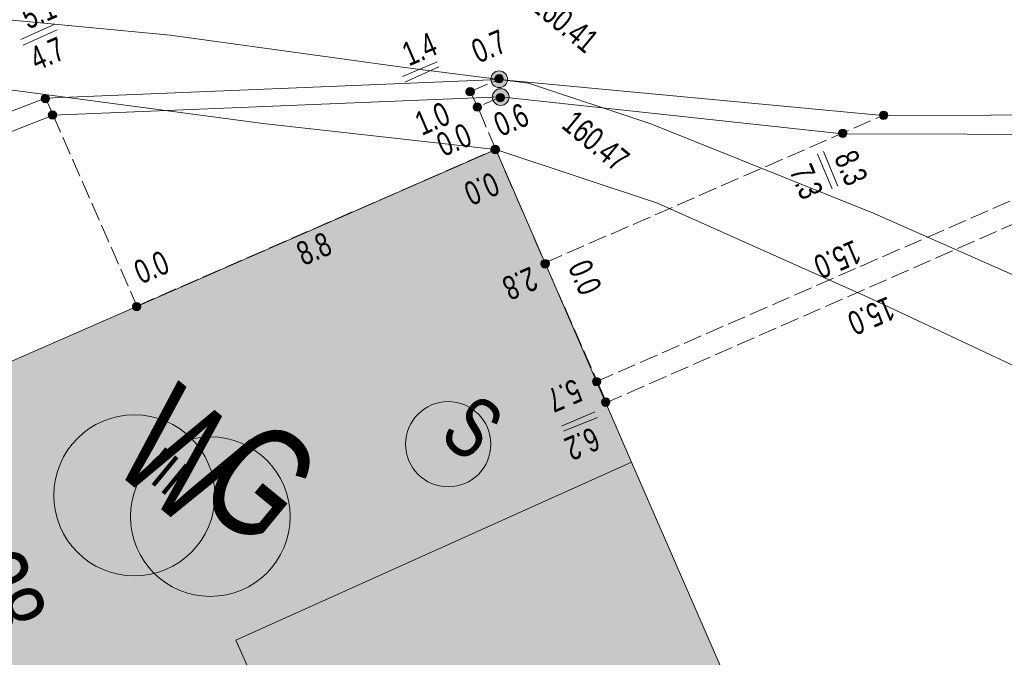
# Model space of a CAD drawing. Header units: metres. Extents: x -740 to 758, y -633 to 854.
# Tile 955 of 1056: x 316 to 339, y 291 to 305. Entities that reach past the tile are written whole.
import ezdxf

# ---------------------------------------------------------------- set-up
doc = ezdxf.new("R2010")
doc.units = ezdxf.units.M
doc.header["$MEASUREMENT"] = 0
doc.linetypes.add('416_125', pattern=[0.5408, 0.416, -0.1248])
for name, color, linetype in [('Gas.LOVION', 7, 'Continuous'), ('Grundkarte.LOVION', 7, 'Continuous'), ('Grundkarte_Text.LOVION', 7, 'Continuous'), ('Strom.LOVION', 7, 'Continuous'), ('StromBemass.LOVION', 7, 'Continuous'), ('Wasser.LOVION', 7, 'Continuous')]:
    doc.layers.add(name, color=color, linetype=linetype)
doc.styles.add('ERSTELLTER_STIL_1', font='arial.ttf')

msp = doc.modelspace()

# ---------------------------------------------------------------- hatches: boundary and pattern name
at = {"layer": 'Grundkarte.LOVION', "linetype": 'Continuous', "lineweight": 18}
for points in [[(315.491, 286.575), (321.981, 289.426), (321.261, 291.041), (330.151, 295.043), (327.099, 302.074), (311.708, 295.338)], [(321.981, 289.426), (326.78, 278.428), (335.675, 282.371), (330.151, 295.043), (321.261, 291.041)]]:
    msp.add_hatch(color=9, dxfattribs=at).paths.add_polyline_path(points)
at = {"layer": 'Strom.LOVION', "linetype": 'Continuous', "lineweight": 18}
for points in [[(327.324, 303.53), (327.338, 303.55), (327.349, 303.57), (327.358, 303.592), (327.364, 303.615), (327.367, 303.638), (327.366, 303.662), (327.363, 303.685), (327.357, 303.708), (327.349, 303.73), (327.337, 303.751), (327.323, 303.77), (327.307, 303.787), (327.289, 303.802), (327.269, 303.815), (327.248, 303.825), (327.225, 303.832), (327.202, 303.836), (327.178, 303.838), (327.155, 303.836), (327.132, 303.832), (327.109, 303.824), (327.088, 303.814), (327.068, 303.801), (327.05, 303.786), (327.034, 303.769), (327.02, 303.75), (327.009, 303.729), (327, 303.707), (326.994, 303.684), (326.991, 303.661), (326.991, 303.637), (326.994, 303.614), (327, 303.591), (327.009, 303.569), (327.021, 303.548), (327.035, 303.529), (327.051, 303.512), (327.069, 303.497), (327.089, 303.485), (327.11, 303.475), (327.133, 303.468), (327.156, 303.463), (327.18, 303.462), (327.203, 303.463), (327.226, 303.468), (327.249, 303.475), (327.27, 303.485), (327.29, 303.498), (327.308, 303.513)], [(327.356, 303.132), (327.37, 303.151), (327.381, 303.171), (327.39, 303.193), (327.395, 303.216), (327.398, 303.239), (327.398, 303.263), (327.395, 303.286), (327.389, 303.309), (327.38, 303.331), (327.369, 303.352), (327.355, 303.371), (327.339, 303.388), (327.321, 303.403), (327.301, 303.415), (327.279, 303.425), (327.257, 303.432), (327.234, 303.437), (327.21, 303.438), (327.187, 303.437), (327.164, 303.432), (327.141, 303.425), (327.12, 303.415), (327.1, 303.402), (327.082, 303.387), (327.066, 303.37), (327.052, 303.351), (327.041, 303.33), (327.032, 303.308), (327.027, 303.285), (327.024, 303.262), (327.024, 303.238), (327.027, 303.215), (327.033, 303.192), (327.042, 303.17), (327.053, 303.15), (327.067, 303.131), (327.083, 303.113), (327.101, 303.099), (327.121, 303.086), (327.143, 303.076), (327.165, 303.069), (327.188, 303.064), (327.212, 303.063), (327.235, 303.065), (327.258, 303.069), (327.281, 303.076), (327.302, 303.087), (327.322, 303.099), (327.34, 303.114)]]:
    msp.add_hatch(color=49, dxfattribs=at).paths.add_polyline_path(points)
at = {"layer": 'StromBemass.LOVION', "linetype": 'Continuous', "lineweight": 13}
for points in [[(327.249, 303.601), (327.256, 303.611), (327.262, 303.621), (327.266, 303.632), (327.269, 303.644), (327.271, 303.655), (327.271, 303.667), (327.269, 303.679), (327.266, 303.69), (327.262, 303.701), (327.256, 303.711), (327.249, 303.721), (327.241, 303.729), (327.232, 303.737), (327.222, 303.743), (327.211, 303.748), (327.2, 303.752), (327.189, 303.754), (327.177, 303.754), (327.165, 303.754), (327.154, 303.751), (327.142, 303.748), (327.132, 303.743), (327.122, 303.736), (327.113, 303.729), (327.105, 303.72), (327.098, 303.711), (327.092, 303.7), (327.088, 303.69), (327.085, 303.678), (327.084, 303.666), (327.084, 303.655), (327.085, 303.643), (327.088, 303.632), (327.093, 303.621), (327.098, 303.611), (327.105, 303.601), (327.113, 303.592), (327.122, 303.585), (327.132, 303.579), (327.143, 303.574), (327.154, 303.57), (327.166, 303.568), (327.177, 303.567), (327.189, 303.568), (327.201, 303.57), (327.212, 303.574), (327.223, 303.579), (327.232, 303.585), (327.241, 303.593)], [(326.599, 303.31), (326.606, 303.32), (326.612, 303.33), (326.616, 303.341), (326.619, 303.353), (326.621, 303.365), (326.621, 303.377), (326.619, 303.388), (326.616, 303.4), (326.612, 303.411), (326.606, 303.421), (326.599, 303.431), (326.591, 303.44), (326.582, 303.447), (326.572, 303.453), (326.561, 303.458), (326.549, 303.462), (326.538, 303.464), (326.526, 303.465), (326.514, 303.464), (326.502, 303.462), (326.491, 303.458), (326.48, 303.453), (326.47, 303.447), (326.461, 303.439), (326.453, 303.43), (326.446, 303.421), (326.44, 303.41), (326.436, 303.399), (326.433, 303.388), (326.432, 303.376), (326.432, 303.364), (326.433, 303.352), (326.436, 303.341), (326.441, 303.33), (326.446, 303.319), (326.453, 303.31), (326.462, 303.301), (326.471, 303.293), (326.481, 303.287), (326.492, 303.282), (326.503, 303.278), (326.515, 303.276), (326.527, 303.276), (326.538, 303.276), (326.55, 303.279), (326.561, 303.282), (326.572, 303.287), (326.582, 303.294), (326.591, 303.301)], [(326.599, 303.31), (326.606, 303.32), (326.612, 303.33), (326.616, 303.341), (326.619, 303.353), (326.621, 303.365), (326.621, 303.377), (326.619, 303.388), (326.616, 303.4), (326.612, 303.411), (326.606, 303.421), (326.599, 303.431), (326.591, 303.44), (326.582, 303.447), (326.572, 303.453), (326.561, 303.458), (326.549, 303.462), (326.538, 303.464), (326.526, 303.465), (326.514, 303.464), (326.502, 303.462), (326.491, 303.458), (326.48, 303.453), (326.47, 303.447), (326.461, 303.439), (326.453, 303.43), (326.446, 303.421), (326.44, 303.41), (326.436, 303.399), (326.433, 303.388), (326.432, 303.376), (326.432, 303.364), (326.433, 303.352), (326.436, 303.341), (326.441, 303.33), (326.446, 303.319), (326.453, 303.31), (326.462, 303.301), (326.471, 303.293), (326.481, 303.287), (326.492, 303.282), (326.503, 303.278), (326.515, 303.276), (326.527, 303.276), (326.538, 303.276), (326.55, 303.279), (326.561, 303.282), (326.572, 303.287), (326.582, 303.294), (326.591, 303.301)], [(317.052, 303.156), (317.059, 303.165), (317.064, 303.176), (317.069, 303.187), (317.072, 303.199), (317.073, 303.211), (317.073, 303.223), (317.072, 303.234), (317.069, 303.246), (317.064, 303.257), (317.058, 303.268), (317.051, 303.277), (317.043, 303.286), (317.034, 303.294), (317.024, 303.3), (317.013, 303.305), (317.001, 303.309), (316.99, 303.311), (316.978, 303.312), (316.966, 303.311), (316.954, 303.309), (316.942, 303.305), (316.932, 303.3), (316.922, 303.293), (316.912, 303.286), (316.904, 303.277), (316.897, 303.267), (316.891, 303.257), (316.887, 303.245), (316.884, 303.234), (316.883, 303.222), (316.883, 303.21), (316.884, 303.198), (316.887, 303.186), (316.892, 303.175), (316.897, 303.165), (316.904, 303.155), (316.913, 303.146), (316.922, 303.139), (316.932, 303.132), (316.943, 303.127), (316.954, 303.124), (316.966, 303.121), (316.978, 303.121), (316.99, 303.122), (317.002, 303.124), (317.013, 303.128), (317.024, 303.133), (317.034, 303.139), (317.043, 303.147)], [(327.277, 303.179), (327.284, 303.189), (327.289, 303.199), (327.294, 303.21), (327.296, 303.222), (327.298, 303.233), (327.298, 303.245), (327.296, 303.257), (327.293, 303.268), (327.289, 303.279), (327.283, 303.29), (327.276, 303.299), (327.268, 303.308), (327.259, 303.315), (327.249, 303.321), (327.238, 303.326), (327.227, 303.33), (327.216, 303.332), (327.204, 303.333), (327.192, 303.332), (327.18, 303.33), (327.169, 303.326), (327.159, 303.321), (327.149, 303.315), (327.14, 303.307), (327.132, 303.299), (327.125, 303.289), (327.119, 303.279), (327.115, 303.268), (327.112, 303.256), (327.11, 303.245), (327.11, 303.233), (327.112, 303.221), (327.115, 303.21), (327.119, 303.199), (327.125, 303.188), (327.132, 303.179), (327.14, 303.17), (327.149, 303.163), (327.159, 303.157), (327.17, 303.152), (327.181, 303.148), (327.193, 303.146), (327.204, 303.145), (327.216, 303.146), (327.228, 303.148), (327.239, 303.152), (327.25, 303.157), (327.26, 303.163), (327.269, 303.171)], [(326.758, 302.965), (326.765, 302.974), (326.77, 302.985), (326.775, 302.996), (326.778, 303.007), (326.779, 303.019), (326.779, 303.031), (326.778, 303.043), (326.775, 303.054), (326.77, 303.065), (326.764, 303.075), (326.757, 303.085), (326.749, 303.094), (326.74, 303.101), (326.73, 303.107), (326.719, 303.112), (326.708, 303.116), (326.696, 303.118), (326.685, 303.119), (326.673, 303.118), (326.661, 303.116), (326.65, 303.112), (326.639, 303.107), (326.629, 303.101), (326.62, 303.093), (326.612, 303.084), (326.605, 303.075), (326.599, 303.064), (326.595, 303.053), (326.592, 303.042), (326.591, 303.03), (326.591, 303.018), (326.592, 303.007), (326.595, 302.995), (326.6, 302.984), (326.605, 302.974), (326.612, 302.964), (326.62, 302.955), (326.63, 302.948), (326.64, 302.942), (326.65, 302.937), (326.662, 302.933), (326.673, 302.931), (326.685, 302.93), (326.697, 302.931), (326.709, 302.933), (326.72, 302.937), (326.731, 302.942), (326.741, 302.948), (326.75, 302.956)], [(317.207, 302.787), (317.214, 302.797), (317.219, 302.807), (317.224, 302.818), (317.227, 302.829), (317.228, 302.841), (317.228, 302.852), (317.226, 302.864), (317.224, 302.875), (317.219, 302.886), (317.214, 302.896), (317.207, 302.906), (317.199, 302.914), (317.19, 302.921), (317.18, 302.928), (317.169, 302.932), (317.158, 302.936), (317.147, 302.938), (317.135, 302.939), (317.124, 302.938), (317.112, 302.936), (317.101, 302.932), (317.091, 302.927), (317.081, 302.921), (317.072, 302.914), (317.064, 302.905), (317.057, 302.896), (317.052, 302.885), (317.047, 302.875), (317.044, 302.863), (317.043, 302.852), (317.043, 302.84), (317.045, 302.829), (317.048, 302.817), (317.052, 302.807), (317.057, 302.796), (317.064, 302.787), (317.072, 302.779), (317.081, 302.771), (317.091, 302.765), (317.102, 302.76), (317.113, 302.756), (317.124, 302.754), (317.136, 302.754), (317.147, 302.754), (317.159, 302.757), (317.17, 302.76), (317.18, 302.765), (317.19, 302.772), (317.199, 302.779)], [(317.211, 302.788), (317.218, 302.797), (317.223, 302.807), (317.228, 302.818), (317.231, 302.83), (317.232, 302.841), (317.232, 302.853), (317.231, 302.865), (317.228, 302.876), (317.223, 302.887), (317.218, 302.897), (317.211, 302.907), (317.203, 302.915), (317.193, 302.923), (317.184, 302.929), (317.173, 302.934), (317.162, 302.938), (317.15, 302.94), (317.138, 302.94), (317.127, 302.94), (317.115, 302.937), (317.104, 302.934), (317.093, 302.929), (317.084, 302.922), (317.075, 302.915), (317.067, 302.906), (317.06, 302.897), (317.054, 302.886), (317.05, 302.876), (317.047, 302.864), (317.045, 302.852), (317.046, 302.841), (317.047, 302.829), (317.05, 302.818), (317.054, 302.807), (317.06, 302.797), (317.067, 302.787), (317.075, 302.779), (317.084, 302.771), (317.094, 302.765), (317.105, 302.76), (317.116, 302.756), (317.127, 302.754), (317.139, 302.753), (317.151, 302.754), (317.162, 302.756), (317.173, 302.76), (317.184, 302.765), (317.194, 302.771), (317.203, 302.779)], [(335.889, 302.783), (335.896, 302.792), (335.902, 302.803), (335.906, 302.814), (335.909, 302.825), (335.911, 302.837), (335.911, 302.848), (335.909, 302.86), (335.906, 302.872), (335.902, 302.883), (335.896, 302.893), (335.889, 302.902), (335.881, 302.911), (335.872, 302.918), (335.862, 302.925), (335.851, 302.93), (335.84, 302.933), (335.828, 302.936), (335.817, 302.936), (335.805, 302.935), (335.793, 302.933), (335.782, 302.929), (335.771, 302.924), (335.761, 302.918), (335.752, 302.911), (335.744, 302.902), (335.737, 302.892), (335.732, 302.882), (335.728, 302.871), (335.725, 302.86), (335.723, 302.848), (335.723, 302.836), (335.725, 302.824), (335.728, 302.813), (335.732, 302.802), (335.738, 302.792), (335.745, 302.782), (335.753, 302.774), (335.762, 302.766), (335.772, 302.76), (335.783, 302.755), (335.794, 302.751), (335.805, 302.749), (335.817, 302.748), (335.829, 302.749), (335.841, 302.751), (335.852, 302.755), (335.862, 302.76), (335.872, 302.766), (335.881, 302.774)], [(334.973, 302.376), (334.98, 302.386), (334.985, 302.397), (334.99, 302.408), (334.993, 302.419), (334.994, 302.431), (334.994, 302.443), (334.993, 302.455), (334.99, 302.466), (334.985, 302.477), (334.979, 302.488), (334.972, 302.497), (334.964, 302.506), (334.955, 302.513), (334.945, 302.52), (334.934, 302.525), (334.923, 302.528), (334.911, 302.53), (334.899, 302.531), (334.887, 302.53), (334.876, 302.528), (334.864, 302.524), (334.854, 302.519), (334.844, 302.513), (334.835, 302.505), (334.826, 302.497), (334.82, 302.487), (334.814, 302.477), (334.809, 302.466), (334.807, 302.454), (334.805, 302.442), (334.805, 302.43), (334.807, 302.419), (334.81, 302.407), (334.814, 302.396), (334.82, 302.386), (334.827, 302.376), (334.835, 302.367), (334.844, 302.36), (334.854, 302.353), (334.865, 302.348), (334.876, 302.345), (334.888, 302.343), (334.9, 302.342), (334.912, 302.343), (334.923, 302.345), (334.935, 302.349), (334.945, 302.354), (334.956, 302.36), (334.965, 302.368)], [(334.973, 302.376), (334.98, 302.386), (334.985, 302.397), (334.99, 302.408), (334.993, 302.419), (334.994, 302.431), (334.994, 302.443), (334.993, 302.455), (334.99, 302.466), (334.985, 302.477), (334.979, 302.488), (334.972, 302.497), (334.964, 302.506), (334.955, 302.513), (334.945, 302.52), (334.934, 302.525), (334.923, 302.528), (334.911, 302.53), (334.899, 302.531), (334.887, 302.53), (334.876, 302.528), (334.864, 302.524), (334.854, 302.519), (334.844, 302.513), (334.835, 302.505), (334.826, 302.497), (334.82, 302.487), (334.814, 302.477), (334.809, 302.466), (334.807, 302.454), (334.805, 302.442), (334.805, 302.43), (334.807, 302.419), (334.81, 302.407), (334.814, 302.396), (334.82, 302.386), (334.827, 302.376), (334.835, 302.367), (334.844, 302.36), (334.854, 302.353), (334.865, 302.348), (334.876, 302.345), (334.888, 302.343), (334.9, 302.342), (334.912, 302.343), (334.923, 302.345), (334.935, 302.349), (334.945, 302.354), (334.956, 302.36), (334.965, 302.368)], [(327.16, 302.012), (327.167, 302.021), (327.173, 302.032), (327.177, 302.043), (327.18, 302.055), (327.182, 302.066), (327.182, 302.078), (327.18, 302.09), (327.177, 302.102), (327.173, 302.113), (327.167, 302.123), (327.16, 302.133), (327.152, 302.142), (327.143, 302.149), (327.132, 302.155), (327.122, 302.16), (327.11, 302.164), (327.099, 302.166), (327.087, 302.167), (327.075, 302.166), (327.063, 302.164), (327.052, 302.16), (327.041, 302.155), (327.031, 302.149), (327.022, 302.141), (327.014, 302.132), (327.007, 302.123), (327.001, 302.112), (326.997, 302.101), (326.994, 302.09), (326.992, 302.078), (326.992, 302.066), (326.994, 302.054), (326.997, 302.042), (327.001, 302.031), (327.007, 302.021), (327.014, 302.011), (327.022, 302.003), (327.031, 301.995), (327.041, 301.989), (327.052, 301.984), (327.064, 301.98), (327.075, 301.978), (327.087, 301.977), (327.099, 301.978), (327.111, 301.98), (327.122, 301.984), (327.133, 301.989), (327.143, 301.995), (327.152, 302.003)], [(327.16, 302.012), (327.167, 302.021), (327.173, 302.032), (327.177, 302.043), (327.18, 302.055), (327.182, 302.066), (327.182, 302.078), (327.18, 302.09), (327.177, 302.102), (327.173, 302.113), (327.167, 302.123), (327.16, 302.133), (327.152, 302.142), (327.143, 302.149), (327.132, 302.155), (327.122, 302.16), (327.11, 302.164), (327.099, 302.166), (327.087, 302.167), (327.075, 302.166), (327.063, 302.164), (327.052, 302.16), (327.041, 302.155), (327.031, 302.149), (327.022, 302.141), (327.014, 302.132), (327.007, 302.123), (327.001, 302.112), (326.997, 302.101), (326.994, 302.09), (326.992, 302.078), (326.992, 302.066), (326.994, 302.054), (326.997, 302.042), (327.001, 302.031), (327.007, 302.021), (327.014, 302.011), (327.022, 302.003), (327.031, 301.995), (327.041, 301.989), (327.052, 301.984), (327.064, 301.98), (327.075, 301.978), (327.087, 301.977), (327.099, 301.978), (327.111, 301.98), (327.122, 301.984), (327.133, 301.989), (327.143, 301.995), (327.152, 302.003)], [(327.162, 302.015), (327.169, 302.025), (327.174, 302.035), (327.179, 302.046), (327.182, 302.058), (327.183, 302.07), (327.183, 302.082), (327.182, 302.094), (327.179, 302.105), (327.174, 302.116), (327.168, 302.127), (327.161, 302.136), (327.153, 302.145), (327.144, 302.153), (327.134, 302.159), (327.123, 302.164), (327.112, 302.168), (327.1, 302.17), (327.088, 302.171), (327.076, 302.17), (327.064, 302.167), (327.053, 302.164), (327.042, 302.159), (327.032, 302.152), (327.023, 302.145), (327.015, 302.136), (327.008, 302.126), (327.002, 302.116), (326.998, 302.105), (326.995, 302.093), (326.993, 302.081), (326.993, 302.069), (326.995, 302.057), (326.998, 302.046), (327.002, 302.035), (327.008, 302.024), (327.015, 302.015), (327.023, 302.006), (327.033, 301.998), (327.043, 301.992), (327.053, 301.987), (327.065, 301.983), (327.077, 301.981), (327.089, 301.98), (327.1, 301.981), (327.112, 301.983), (327.124, 301.987), (327.134, 301.992), (327.144, 301.999), (327.154, 302.006)], [(328.283, 299.441), (328.29, 299.45), (328.296, 299.461), (328.3, 299.472), (328.303, 299.484), (328.304, 299.496), (328.304, 299.508), (328.303, 299.519), (328.3, 299.531), (328.295, 299.542), (328.289, 299.553), (328.282, 299.562), (328.274, 299.571), (328.265, 299.579), (328.255, 299.585), (328.244, 299.59), (328.232, 299.594), (328.221, 299.596), (328.209, 299.597), (328.197, 299.596), (328.185, 299.594), (328.174, 299.59), (328.163, 299.585), (328.153, 299.578), (328.144, 299.571), (328.135, 299.562), (328.128, 299.552), (328.123, 299.542), (328.118, 299.53), (328.115, 299.519), (328.114, 299.507), (328.114, 299.495), (328.115, 299.483), (328.118, 299.471), (328.123, 299.46), (328.129, 299.45), (328.136, 299.44), (328.144, 299.431), (328.153, 299.424), (328.163, 299.417), (328.174, 299.412), (328.186, 299.409), (328.197, 299.407), (328.209, 299.406), (328.221, 299.407), (328.233, 299.409), (328.244, 299.413), (328.255, 299.418), (328.265, 299.424), (328.275, 299.432)], [(328.283, 299.441), (328.29, 299.45), (328.296, 299.461), (328.3, 299.472), (328.303, 299.484), (328.304, 299.496), (328.304, 299.508), (328.303, 299.519), (328.3, 299.531), (328.295, 299.542), (328.289, 299.553), (328.282, 299.562), (328.274, 299.571), (328.265, 299.579), (328.255, 299.585), (328.244, 299.59), (328.232, 299.594), (328.221, 299.596), (328.209, 299.597), (328.197, 299.596), (328.185, 299.594), (328.174, 299.59), (328.163, 299.585), (328.153, 299.578), (328.144, 299.571), (328.135, 299.562), (328.128, 299.552), (328.123, 299.542), (328.118, 299.53), (328.115, 299.519), (328.114, 299.507), (328.114, 299.495), (328.115, 299.483), (328.118, 299.471), (328.123, 299.46), (328.129, 299.45), (328.136, 299.44), (328.144, 299.431), (328.153, 299.424), (328.163, 299.417), (328.174, 299.412), (328.186, 299.409), (328.197, 299.407), (328.209, 299.406), (328.221, 299.407), (328.233, 299.409), (328.244, 299.413), (328.255, 299.418), (328.265, 299.424), (328.275, 299.432)], [(328.285, 299.444), (328.292, 299.454), (328.297, 299.465), (328.302, 299.476), (328.305, 299.487), (328.306, 299.499), (328.306, 299.511), (328.305, 299.523), (328.302, 299.535), (328.297, 299.546), (328.291, 299.557), (328.284, 299.566), (328.276, 299.575), (328.267, 299.583), (328.257, 299.589), (328.246, 299.594), (328.234, 299.598), (328.222, 299.6), (328.21, 299.601), (328.198, 299.6), (328.187, 299.598), (328.175, 299.594), (328.164, 299.589), (328.154, 299.582), (328.145, 299.575), (328.137, 299.566), (328.13, 299.556), (328.124, 299.546), (328.12, 299.534), (328.117, 299.523), (328.115, 299.511), (328.115, 299.499), (328.117, 299.487), (328.12, 299.475), (328.124, 299.464), (328.13, 299.454), (328.137, 299.444), (328.146, 299.435), (328.155, 299.428), (328.165, 299.421), (328.176, 299.416), (328.187, 299.412), (328.199, 299.41), (328.211, 299.41), (328.223, 299.41), (328.235, 299.413), (328.246, 299.416), (328.257, 299.421), (328.267, 299.428), (328.276, 299.436)], [(319.102, 298.479), (319.109, 298.489), (319.115, 298.499), (319.119, 298.51), (319.122, 298.521), (319.123, 298.532), (319.123, 298.544), (319.122, 298.555), (319.119, 298.567), (319.114, 298.577), (319.109, 298.587), (319.102, 298.597), (319.094, 298.605), (319.085, 298.612), (319.075, 298.619), (319.065, 298.623), (319.054, 298.627), (319.043, 298.629), (319.031, 298.63), (319.019, 298.629), (319.008, 298.627), (318.997, 298.623), (318.987, 298.618), (318.977, 298.612), (318.968, 298.605), (318.96, 298.596), (318.953, 298.587), (318.948, 298.577), (318.944, 298.566), (318.941, 298.555), (318.939, 298.543), (318.94, 298.532), (318.941, 298.52), (318.944, 298.509), (318.948, 298.498), (318.954, 298.488), (318.961, 298.479), (318.969, 298.471), (318.977, 298.463), (318.987, 298.457), (318.998, 298.452), (319.009, 298.449), (319.02, 298.446), (319.032, 298.446), (319.043, 298.447), (319.054, 298.449), (319.065, 298.452), (319.076, 298.457), (319.086, 298.464), (319.095, 298.471)], [(319.104, 298.482), (319.111, 298.492), (319.116, 298.502), (319.121, 298.513), (319.124, 298.524), (319.125, 298.536), (319.125, 298.547), (319.123, 298.559), (319.121, 298.57), (319.116, 298.581), (319.111, 298.591), (319.104, 298.6), (319.096, 298.609), (319.087, 298.616), (319.077, 298.622), (319.066, 298.627), (319.055, 298.631), (319.044, 298.633), (319.032, 298.634), (319.021, 298.633), (319.009, 298.631), (318.998, 298.627), (318.988, 298.622), (318.978, 298.616), (318.969, 298.608), (318.961, 298.6), (318.954, 298.591), (318.949, 298.58), (318.945, 298.57), (318.942, 298.558), (318.94, 298.547), (318.94, 298.535), (318.942, 298.524), (318.945, 298.512), (318.949, 298.502), (318.955, 298.491), (318.962, 298.482), (318.969, 298.474), (318.978, 298.466), (318.988, 298.46), (318.999, 298.455), (319.01, 298.452), (319.021, 298.449), (319.033, 298.449), (319.045, 298.449), (319.056, 298.452), (319.067, 298.455), (319.077, 298.46), (319.087, 298.467), (319.096, 298.474)], [(329.44, 296.792), (329.447, 296.801), (329.453, 296.812), (329.457, 296.823), (329.46, 296.834), (329.462, 296.846), (329.461, 296.858), (329.46, 296.87), (329.457, 296.881), (329.453, 296.892), (329.447, 296.903), (329.44, 296.912), (329.432, 296.921), (329.422, 296.928), (329.412, 296.935), (329.402, 296.94), (329.39, 296.943), (329.379, 296.946), (329.367, 296.946), (329.355, 296.946), (329.343, 296.943), (329.332, 296.94), (329.321, 296.935), (329.311, 296.928), (329.302, 296.921), (329.294, 296.912), (329.287, 296.902), (329.281, 296.892), (329.277, 296.881), (329.274, 296.869), (329.273, 296.857), (329.273, 296.846), (329.274, 296.834), (329.277, 296.822), (329.282, 296.811), (329.287, 296.801), (329.294, 296.791), (329.303, 296.783), (329.312, 296.775), (329.322, 296.769), (329.333, 296.764), (329.344, 296.76), (329.356, 296.758), (329.367, 296.757), (329.379, 296.758), (329.391, 296.76), (329.402, 296.764), (329.413, 296.769), (329.423, 296.775), (329.432, 296.783)], [(329.647, 296.332), (329.654, 296.341), (329.659, 296.352), (329.664, 296.363), (329.667, 296.374), (329.668, 296.386), (329.668, 296.398), (329.667, 296.409), (329.664, 296.421), (329.659, 296.432), (329.654, 296.442), (329.647, 296.452), (329.638, 296.46), (329.629, 296.468), (329.619, 296.474), (329.609, 296.479), (329.597, 296.483), (329.586, 296.485), (329.574, 296.485), (329.562, 296.485), (329.551, 296.482), (329.539, 296.479), (329.529, 296.474), (329.519, 296.467), (329.51, 296.46), (329.502, 296.451), (329.495, 296.442), (329.489, 296.431), (329.485, 296.42), (329.482, 296.409), (329.48, 296.397), (329.48, 296.385), (329.482, 296.373), (329.485, 296.362), (329.489, 296.351), (329.495, 296.341), (329.502, 296.331), (329.51, 296.323), (329.519, 296.315), (329.529, 296.309), (329.54, 296.304), (329.551, 296.3), (329.563, 296.298), (329.575, 296.297), (329.586, 296.298), (329.598, 296.3), (329.609, 296.304), (329.62, 296.309), (329.63, 296.315), (329.639, 296.323)], [(329.646, 296.327), (329.653, 296.336), (329.659, 296.347), (329.663, 296.358), (329.666, 296.369), (329.668, 296.381), (329.668, 296.393), (329.666, 296.404), (329.663, 296.416), (329.659, 296.427), (329.653, 296.437), (329.646, 296.447), (329.638, 296.455), (329.629, 296.463), (329.619, 296.469), (329.608, 296.474), (329.597, 296.478), (329.585, 296.48), (329.573, 296.481), (329.561, 296.48), (329.55, 296.478), (329.539, 296.474), (329.528, 296.469), (329.518, 296.462), (329.509, 296.455), (329.501, 296.446), (329.494, 296.437), (329.488, 296.426), (329.484, 296.415), (329.481, 296.404), (329.48, 296.392), (329.48, 296.38), (329.481, 296.369), (329.484, 296.357), (329.489, 296.346), (329.494, 296.336), (329.501, 296.326), (329.509, 296.318), (329.518, 296.31), (329.528, 296.304), (329.539, 296.299), (329.55, 296.295), (329.562, 296.293), (329.574, 296.292), (329.586, 296.293), (329.597, 296.295), (329.609, 296.299), (329.619, 296.304), (329.629, 296.31), (329.638, 296.318)]]:
    msp.add_hatch(color=7, dxfattribs=at).paths.add_polyline_path(points)

# ---------------------------------------------------------------- linework, layer by layer
at = {"layer": 'Gas.LOVION', "color": 5, "linetype": 'Continuous', "lineweight": 18}
msp.add_circle((320.686, 293.815), 1.793, dxfattribs=at)
at = {"layer": 'Grundkarte.LOVION', "color": 253, "linetype": 'Continuous', "lineweight": 18}
msp.add_lwpolyline([(316.24, 303.406), (306.922, 304.387), (306.229, 306.033), (312.445, 305.341), (319.784, 304.64), (325.057, 303.914), (327.84, 303.565), (330.589, 302.652), (335.604, 300.63), (340.268, 298.574), (343.593, 296.918), (343.579, 294.937), (335.463, 298.754), (330.734, 300.863), (327.099, 302.074), (321.87, 302.656)], close=True, dxfattribs=at)
at = {"layer": 'Grundkarte.LOVION', "color": 8, "linetype": 'Continuous', "lineweight": 18}
for points in [[(315.491, 286.575), (311.708, 295.338), (327.099, 302.074), (330.151, 295.043), (321.261, 291.041), (321.981, 289.426)], [(321.981, 289.426), (321.261, 291.041), (330.151, 295.043), (335.675, 282.371), (326.78, 278.428)]]:
    msp.add_lwpolyline(points, close=True, dxfattribs=at)
at = {"layer": 'Strom.LOVION', "color": 194, "linetype": 'Continuous', "lineweight": 18}
for points in [[(403.165, 306.112), (385.514, 305.273), (375.662, 304.458), (343.115, 302.857), (335.802, 302.836), (327.181, 303.649), (316.981, 303.228), (309.517, 300.37), (291.988, 292.834), (289.864, 292.641), (286.885, 292.881), (283.57, 293.991), (277.046, 296.929), (270.927, 298.459), (264.208, 301.881), (254.652, 305.454), (251.864, 306.156), (250.789, 306.421), (249.312, 306.72), (244.849, 307.776), (235.091, 308.876), (225.177, 309.916), (215.243, 311.162), (212.249, 311.549)], [(403.357, 305.658), (385.719, 304.835), (375.871, 303.99), (343.308, 302.403), (334.897, 302.423), (327.205, 303.252), (317.152, 302.845), (309.709, 299.916), (292.181, 292.379), (289.871, 292.124), (286.785, 292.399), (283.411, 293.502), (276.928, 296.326), (270.871, 297.966), (264.123, 301.385), (254.519, 304.997), (251.766, 305.644), (250.702, 305.954), (249.227, 306.224), (244.744, 307.189), (234.986, 308.289), (225.126, 309.527), (215.179, 310.757), (212.876, 311.034)]]:
    msp.add_lwpolyline(points, dxfattribs=at)
at = {"layer": 'Strom.LOVION', "color": 49, "linetype": 'Continuous', "lineweight": 18}
for centre in [(327.179, 303.65), (327.211, 303.251)]:
    msp.add_circle(centre, 0.188, dxfattribs=at)
at = {"layer": 'Strom.LOVION', "color": 1, "linetype": 'Continuous', "lineweight": 18}
msp.add_circle((326.032, 295.444), 0.958, dxfattribs=at)
at = {"layer": 'StromBemass.LOVION', "color": 7, "linetype": 'Continuous', "lineweight": 13}
for points in [[(316.424, 304.547), (317.188, 304.888)], [(316.48, 304.42), (317.245, 304.761)], [(325.002, 303.716), (325.783, 304.044)], [(325.059, 303.589), (325.824, 303.93)], [(334.335, 301.969), (334.663, 301.188)], [(334.463, 302.026), (334.79, 301.245)], [(329.331, 296.174), (328.579, 295.849)], [(329.388, 296.047), (328.62, 295.735)]]:
    msp.add_lwpolyline(points, dxfattribs=at)
at = {"layer": 'StromBemass.LOVION', "color": 7, "linetype": '416_125', "lineweight": 13}
for points in [[(327.099, 302.074), (326.695, 303.025), (326.528, 303.378), (327.181, 303.649)], [(316.981, 303.228), (317.152, 302.845), (319.034, 298.552), (327.099, 302.074), (328.205, 299.522), (329.382, 296.859), (329.574, 296.405)], [(327.205, 303.252), (326.695, 303.025)], [(328.205, 299.522), (335.802, 302.836)], [(343.115, 302.857), (329.382, 296.859), (329.369, 296.843)], [(343.308, 302.403), (329.577, 296.376)]]:
    msp.add_lwpolyline(points, dxfattribs=at)
at = {"layer": 'StromBemass.LOVION', "color": 7, "linetype": 'Continuous', "lineweight": 13}
for centre, radius in [((327.177, 303.661), 0.0936), ((326.526, 303.37), 0.0947), ((326.526, 303.37), 0.0947), ((316.978, 303.216), 0.0955), ((327.204, 303.239), 0.0939), ((326.685, 303.025), 0.0944), ((317.136, 302.846), 0.0926), ((317.139, 302.847), 0.0935), ((335.817, 302.842), 0.0939), ((334.9, 302.437), 0.0947), ((334.9, 302.437), 0.0947), ((327.087, 302.072), 0.0949), ((327.087, 302.072), 0.0949), ((327.088, 302.075), 0.0951), ((328.209, 299.501), 0.0954), ((328.209, 299.501), 0.0954), ((328.211, 299.505), 0.0956), ((319.031, 298.538), 0.092), ((319.033, 298.541), 0.0925), ((329.367, 296.852), 0.0946), ((329.574, 296.386), 0.0941), ((329.574, 296.391), 0.0941)]:
    msp.add_circle(centre, radius, dxfattribs=at)
at = {"layer": 'Wasser.LOVION', "color": 94, "linetype": 'Continuous', "lineweight": 18}
msp.add_circle((318.979, 294.294), 1.811, dxfattribs=at)

# ---------------------------------------------------------------- texts
at = {"layer": 'Gas.LOVION', "color": 5, "linetype": 'Continuous', "lineweight": 18, "insert": (320.255, 294.232), "char_height": 2.48984, "attachment_point": 7, "rotation": 320.5839, "style": 'ERSTELLTER_STIL_1'}
msp.add_mtext('{\\A1;\\W0.71561x;G}', dxfattribs=at)
at = {"layer": 'Grundkarte_Text.LOVION', "color": 7, "linetype": 'Continuous', "lineweight": 13, "insert": (319.07, 294.793), "char_height": 0.83073, "attachment_point": 7, "rotation": 320.5841, "style": 'ERSTELLTER_STIL_1'}
msp.add_mtext('{\\A1;\\W0.89446x;III}', dxfattribs=at)
at = {"layer": 'Grundkarte_Text.LOVION', "color": 8, "linetype": 'Continuous', "lineweight": 18, "insert": (314.873, 292.575), "char_height": 1.60084, "attachment_point": 7, "rotation": 293.3793, "style": 'ERSTELLTER_STIL_1'}
msp.add_mtext('{\\A1;\\W0.71559x;28}', dxfattribs=at)
at = {"layer": 'Strom.LOVION', "color": 1, "linetype": 'Continuous', "lineweight": 18, "attachment_point": 7, "rotation": 320.5841, "style": 'ERSTELLTER_STIL_1'}
for s, insert, char_height in [('{\\A1;\\W0.71559x;160.41}', (327.855, 305.24), 0.53355), ('{\\A1;\\W0.71557x;160.47}', (328.548, 302.57), 0.53355), ('{\\A1;\\W0.71557x;S}', (325.781, 295.567), 1.37442)]:
    msp.add_mtext(s, dxfattribs=dict(at, insert=insert, char_height=char_height))
at = {"layer": 'StromBemass.LOVION', "color": 7, "linetype": 'Continuous', "lineweight": 13, "attachment_point": 7, "style": 'ERSTELLTER_STIL_1'}
for s, insert, char_height, rotation in [('{\\A1;\\W0.71559x;5.1}', (316.595, 304.76), 0.53356, 23.2425), ('{\\A1;\\W0.71559x;0.7}', (326.713, 303.995), 0.53355, 23.2426), ('{\\A1;\\W0.71552x;4.7}', (316.785, 303.837), 0.53355, 23.2426), ('{\\A1;\\W0.71562x;1.4}', (325.15, 303.938), 0.53353, 23.2374), ('{\\A1;\\W0.71562x;1.0}', (325.442, 302.369), 0.53353, 23.2374), ('{\\A1;\\W0.71559x;0.6}', (327.214, 302.344), 0.53355, 23.2426), ('{\\A1;\\W0.71553x;0.0}', (325.929, 301.893), 0.53355, 23.2426), ('{\\A1;\\W0.71557x;8.3}', (334.69, 301.891), 0.53355, 293.245), ('{\\A1;\\W0.71564x;7.3}', (333.686, 301.584), 0.5335, 293.2472), ('{\\A1;\\W0.71559x;0.0}', (327.018, 301.586), 0.53354, 203.2494), ('{\\A1;\\W0.71562x;8.8}', (322.783, 299.443), 0.53353, 23.2374), ('{\\A1;\\W0.71559x;15.0}', (335.151, 300.055), 0.53354, 203.2494), ('{\\A1;\\W0.71562x;0.0}', (319.131, 299.027), 0.53353, 23.2374), ('{\\A1;\\W0.71559x;2.8}', (327.881, 299.455), 0.53354, 203.2494), ('{\\A1;\\W0.71558x;0.0}', (328.71, 299.429), 0.53355, 293.2447), ('{\\A1;\\W0.71559x;15.0}', (335.911, 298.785), 0.53354, 203.2494), ('{\\A1;\\W0.71559x;5.7}', (328.877, 296.935), 0.53354, 203.2494), ('{\\A1;\\W0.71559x;6.2}', (329.278, 295.851), 0.53354, 203.2494)]:
    msp.add_mtext(s, dxfattribs=dict(at, insert=insert, char_height=char_height, rotation=rotation))
at = {"layer": 'Wasser.LOVION', "color": 94, "linetype": 'Continuous', "lineweight": 18, "insert": (318.376, 294.969), "char_height": 2.4898, "attachment_point": 7, "rotation": 320.5848, "style": 'ERSTELLTER_STIL_1'}
msp.add_mtext('{\\A1;\\W0.71562x;W}', dxfattribs=at)

doc.saveas('drawing.dxf')
